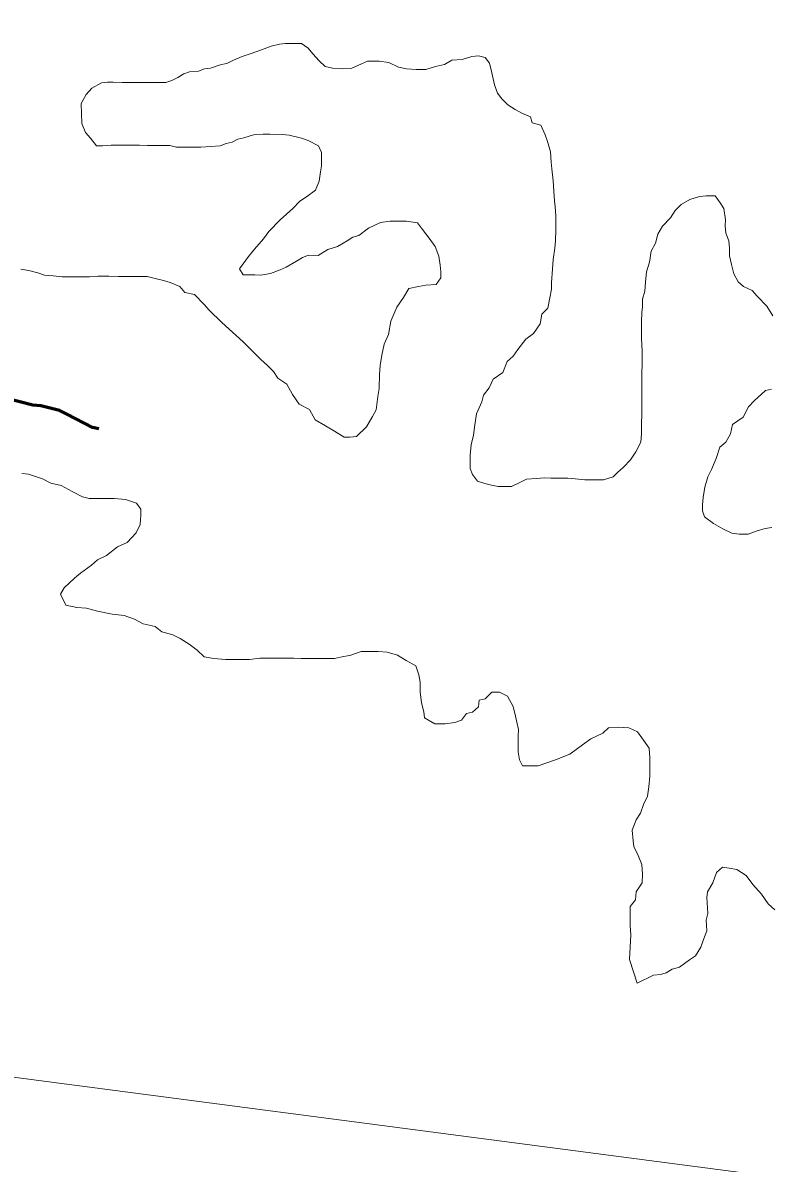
# Model space of a CAD drawing. Extents: x 553962 to 842807, y 8883888 to 9032388.
# Drawn here: x 803208.5 to 803460.6, y 9015600 to 9015985.3 of the extents above; entities that cross this region are included whole.
import ezdxf

# ---------------------------------------------------------------- set-up
doc = ezdxf.new("R2010")
doc.units = 0
doc.header["$LTSCALE"] = 20
doc.linetypes.add('LONG_DASH_SHORT_DASH', pattern=[9.9, 6, -1.2, 1.5, -1.2])
for name, color, linetype, lineweight in [('23', 7, 'Continuous', 13), ('25', 7, 'Continuous', 13), ('7', 7, 'LONG_DASH_SHORT_DASH', 60), ('8', 7, 'Continuous', 13)]:
    doc.layers.add(name, color=color, linetype=linetype, lineweight=lineweight)

msp = doc.modelspace()

# ---------------------------------------------------------------- linework, layer by layer
at = {"layer": '23'}
for points in [[(803316.36, 9015969.65), (803313.11, 9015969.92), (803310.61, 9015970.44), (803308.62, 9015972.45), (803306.39, 9015974.72), (803304.9, 9015976.73), (803302.67, 9015978.25), (803299.41, 9015978.27), (803297.16, 9015978.29), (803295.16, 9015978.05), (803292.4, 9015977.32), (803289.14, 9015976.09), (803285.63, 9015974.86), (803282.62, 9015973.88), (803279.61, 9015972.64), (803277.6, 9015971.66), (803274.85, 9015970.92), (803271.84, 9015969.94), (803269.84, 9015969.7), (803267.83, 9015968.97), (803264.83, 9015968.74), (803262.82, 9015968), (803260.81, 9015966.76), (803258.8, 9015965.77), (803256.8, 9015965.04), (803254.79, 9015965.05), (803252.79, 9015965.06), (803250.29, 9015965.08), (803247.04, 9015965.1), (803244.04, 9015965.12), (803242.04, 9015965.13), (803239.04, 9015965.15), (803237.04, 9015965.17), (803235.04, 9015964.93), (803231.76, 9015963.19), (803229.85, 9015961.07), (803228.23, 9015958.02)], [(803417.68, 9015874.34), (803417.64, 9015870.09), (803417.62, 9015866.83), (803417.59, 9015863.08), (803417.57, 9015859.82), (803417.52, 9015853.32), (803417.49, 9015849.56), (803417.46, 9015846.56), (803417.19, 9015843.55), (803415.52, 9015840.37), (803413.7, 9015837.65), (803411.34, 9015835.11), (803409.35, 9015833.3), (803407.89, 9015831.84), (803404.59, 9015830.87), (803401.34, 9015830.89), (803398.34, 9015830.91), (803395.09, 9015831.18), (803392.59, 9015831.45), (803389.59, 9015831.47), (803386.84, 9015831.49), (803384.84, 9015831.5), (803381.83, 9015831.27), (803378.58, 9015831.04), (803376.57, 9015830.05), (803373.56, 9015828.57), (803371.06, 9015828.59), (803369.06, 9015828.6), (803366.81, 9015829.12), (803364.56, 9015829.63), (803362.07, 9015830.4), (803360.33, 9015832.66), (803359.6, 9015834.67), (803359.62, 9015836.92), (803359.63, 9015839.18), (803359.91, 9015842.68), (803360.68, 9015845.93), (803361.21, 9015849.43), (803361.74, 9015853.18), (803363.52, 9015857.18), (803364.04, 9015859.43), (803366.06, 9015861.92), (803367.33, 9015864.91), (803370.6, 9015867.14), (803372.13, 9015870.89), (803374.14, 9015872.63), (803375.66, 9015874.87), (803378.44, 9015878.36), (803380.96, 9015880.34), (803383.23, 9015883.58), (803383.76, 9015886.84), (803385.77, 9015888.82), (803386.55, 9015892.32), (803387.07, 9015895.33), (803387.09, 9015897.58), (803387.37, 9015902.08), (803387.65, 9015905.34), (803388.18, 9015909.09), (803388.45, 9015911.59), (803388.48, 9015915.34), (803388.49, 9015917.85), (803388.51, 9015920.1), (803388.28, 9015923.11), (803388.05, 9015925.11), (803387.82, 9015928.37), (803387.6, 9015931.87), (803387.37, 9015933.88), (803387.13, 9015935.88), (803386.9, 9015938.14), (803386.67, 9015941.64), (803385.7, 9015945.16), (803384.97, 9015947.41), (803383.49, 9015950.68), (803380.5, 9015951.45), (803380.01, 9015953.45), (803377.02, 9015954.73), (803374.78, 9015955.99), (803372.29, 9015957.51), (803370.3, 9015959.53), (803368.82, 9015961.54), (803367.84, 9015964.3), (803366.87, 9015968.31), (803366.14, 9015971.57), (803364.66, 9015973.58), (803362.41, 9015974.1), (803360.16, 9015973.86), (803356.9, 9015972.88), (803353.4, 9015972.66), (803350.88, 9015971.17), (803347.88, 9015970.44), (803344.62, 9015969.46), (803341.37, 9015969.48), (803338.12, 9015969.75), (803335.37, 9015970.27), (803332.13, 9015971.8), (803328.88, 9015972.32), (803326.88, 9015972.33), (803324.88, 9015972.34), (803322.87, 9015971.36), (803319.61, 9015969.88), (803316.36, 9015969.65)], [(803228.23, 9015958.02), (803228.43, 9015951.26), (803229.65, 9015948.25), (803231.39, 9015946.24), (803233.37, 9015943.72), (803235.37, 9015943.71), (803238.38, 9015943.94), (803240.38, 9015943.92), (803243.88, 9015943.9), (803247.88, 9015943.87), (803250.63, 9015943.86), (803252.88, 9015943.84), (803255.13, 9015943.83), (803258.13, 9015943.81), (803260.38, 9015943.29), (803262.38, 9015943.28), (803265.88, 9015943.25), (803268.63, 9015943.24), (803271.89, 9015943.46), (803275.14, 9015943.69), (803277.14, 9015944.43), (803279.15, 9015944.92), (803281.16, 9015945.91), (803283.16, 9015946.39), (803286.42, 9015947.37), (803289.68, 9015947.6), (803291.93, 9015947.59), (803296.18, 9015947.56), (803298.43, 9015947.3), (803302.67, 9015946.26), (803304.92, 9015945.5), (803308.4, 9015943.72), (803309.39, 9015941.46), (803309.37, 9015939.46), (803309.35, 9015936.96), (803309.09, 9015934.96), (803308.56, 9015931.71), (803307.29, 9015928.71), (803304.27, 9015926.48), (803302.01, 9015924.99), (803299.71, 9015922.57), (803295.45, 9015918.7), (803291.58, 9015914.81), (803289.74, 9015912.32), (803286.71, 9015908.83), (803284.69, 9015906.34), (803281.66, 9015902.11), (803282.89, 9015900.1), (803284.9, 9015900.08), (803286.9, 9015900.07), (803288.9, 9015900.06), (803292.15, 9015900.54), (803295.41, 9015901.76), (803297.42, 9015902.75), (803300.94, 9015904.73), (803302.95, 9015905.97), (803304.95, 9015906.71), (803308.2, 9015906.69), (803311.47, 9015908.67), (803314.73, 9015909.65), (803318, 9015911.63), (803320.01, 9015912.87), (803322.01, 9015913.36), (803325.28, 9015915.84), (803329.3, 9015917.81), (803332.55, 9015918.29), (803335.8, 9015918.27), (803338.06, 9015918.26), (803341.8, 9015917.73), (803343.54, 9015915.47), (803345.77, 9015912.45), (803347.74, 9015909.68), (803348.97, 9015906.42), (803349.45, 9015903.41), (803349.68, 9015901.16), (803349.67, 9015899.15), (803348.15, 9015896.91), (803344.64, 9015896.68), (803342.14, 9015896.2), (803338.88, 9015895.47), (803337.11, 9015892.48), (803334.83, 9015889.24), (803332.8, 9015884.49), (803332.01, 9015879.99), (803330.49, 9015876.75), (803329.71, 9015873), (803329.18, 9015869.5), (803328.91, 9015866.49), (803328.87, 9015861.74), (803328.35, 9015858.99), (803327.82, 9015854.48), (803326.55, 9015852.24), (803324.52, 9015848.75), (803321.25, 9015845.52), (803318.99, 9015845.28), (803316.99, 9015845.29), (803313.76, 9015847.32), (803310.77, 9015849.09), (803307.28, 9015851.12), (803305.31, 9015854.63), (803301.82, 9015856.41)], [(803461.79, 9015886.32), (803459.81, 9015889.59), (803456.58, 9015892.86), (803454.85, 9015894.88), (803451.86, 9015896.15), (803450.06, 9015897.79), (803448.61, 9015900.45), (803447.88, 9015903.6), (803447.15, 9015906.5), (803447.15, 9015909.17), (803446.91, 9015911.59), (803445.94, 9015914.25), (803445.76, 9015916.72), (803445.78, 9015918.72), (803445.3, 9015922.48), (803444.07, 9015924.49), (803442.34, 9015926.76), (803439.34, 9015926.78), (803437.08, 9015926.54), (803433.82, 9015925.56), (803430.81, 9015923.83), (803428.79, 9015921.84), (803427.27, 9015919.34), (803424.5, 9015916.61), (803422.98, 9015913.86), (803422.21, 9015910.87), (803420.68, 9015908.12), (803420.16, 9015904.37), (803419.13, 9015901.12), (803418.85, 9015897.62), (803418.58, 9015894.62), (803417.81, 9015891.87), (803417.79, 9015889.36), (803417.52, 9015887.36), (803417.5, 9015884.36), (803417.48, 9015881.61), (803417.46, 9015878.6), (803417.68, 9015874.34)], [(803301.82, 9015856.41), (803299.59, 9015859.68), (803297.62, 9015863.2), (803294.63, 9015865.22), (803293.15, 9015867.48), (803291.16, 9015869.5), (803288.93, 9015871.52), (803282.86, 9015877.48), (803275.7, 9015884.06), (803271.46, 9015888.14), (803269.73, 9015890.15), (803266.5, 9015893.43), (803263.26, 9015894.2), (803261.52, 9015896.22), (803258.28, 9015897.49), (803256.04, 9015898.26), (803252.79, 9015899.03), (803250.54, 9015899.54), (803248.29, 9015899.56), (803246.29, 9015899.57), (803243.79, 9015899.59), (803240.79, 9015899.61), (803237.54, 9015899.63), (803233.79, 9015899.66), (803231.03, 9015899.42), (803227.78, 9015899.44), (803224.53, 9015899.47), (803221.78, 9015899.48), (803218.78, 9015899.75), (803215.78, 9015900.02), (803213.54, 9015900.79), (803210.54, 9015901.56), (803207.79, 9015902.08)], [(803461.49, 9015814.72), (803459.24, 9015814.48), (803456.23, 9015813.5), (803453.47, 9015812.52), (803450.47, 9015812.54), (803447.97, 9015812.81), (803444.98, 9015814.33), (803441.74, 9015816.1), (803438.76, 9015818.38), (803438.02, 9015820.38), (803438.04, 9015822.39), (803438.31, 9015824.89), (803438.84, 9015828.39), (803439.86, 9015831.89), (803441.13, 9015834.38), (803442.66, 9015838.13), (803443.94, 9015841.88), (803445.96, 9015843.61), (803447.48, 9015846.36), (803448.25, 9015849.61), (803451.77, 9015852.09), (803453.55, 9015855.58), (803455.56, 9015857.57), (803459.34, 9015861.05), (803461.35, 9015861.54)]]:
    msp.add_lwpolyline(points, dxfattribs=at)
at = {"layer": '25'}
for points in [[(803316.36, 9015969.65), (803313.11, 9015969.92), (803310.61, 9015970.44), (803308.62, 9015972.45), (803306.39, 9015974.72), (803304.9, 9015976.73), (803302.67, 9015978.25), (803299.41, 9015978.27), (803297.16, 9015978.29), (803295.16, 9015978.05), (803292.4, 9015977.32), (803289.14, 9015976.09), (803285.63, 9015974.86), (803282.62, 9015973.88), (803279.61, 9015972.64), (803277.6, 9015971.66), (803274.85, 9015970.92), (803271.84, 9015969.94), (803269.84, 9015969.7), (803267.83, 9015968.97), (803264.83, 9015968.74), (803262.82, 9015968), (803260.81, 9015966.76), (803258.8, 9015965.77), (803256.8, 9015965.04), (803254.79, 9015965.05), (803252.79, 9015965.06), (803250.29, 9015965.08), (803247.04, 9015965.1), (803244.04, 9015965.12), (803242.04, 9015965.13), (803239.04, 9015965.15), (803237.04, 9015965.17), (803235.04, 9015964.93), (803231.76, 9015963.19), (803229.85, 9015961.07), (803228.23, 9015958.02)], [(803417.68, 9015874.34), (803417.64, 9015870.09), (803417.62, 9015866.83), (803417.59, 9015863.08), (803417.57, 9015859.82), (803417.52, 9015853.32), (803417.49, 9015849.56), (803417.46, 9015846.56), (803417.19, 9015843.55), (803415.52, 9015840.37), (803413.7, 9015837.65), (803411.34, 9015835.11), (803409.35, 9015833.3), (803407.89, 9015831.84), (803404.59, 9015830.87), (803401.34, 9015830.89), (803398.34, 9015830.91), (803395.09, 9015831.18), (803392.59, 9015831.45), (803389.59, 9015831.47), (803386.84, 9015831.49), (803384.84, 9015831.5), (803381.83, 9015831.27), (803378.58, 9015831.04), (803376.57, 9015830.05), (803373.56, 9015828.57), (803371.06, 9015828.59), (803369.06, 9015828.6), (803366.81, 9015829.12), (803364.56, 9015829.63), (803362.07, 9015830.4), (803360.33, 9015832.66), (803359.6, 9015834.67), (803359.62, 9015836.92), (803359.63, 9015839.18), (803359.91, 9015842.68), (803360.68, 9015845.93), (803361.21, 9015849.43), (803361.74, 9015853.18), (803363.52, 9015857.18), (803364.04, 9015859.43), (803366.06, 9015861.92), (803367.33, 9015864.91), (803370.6, 9015867.14), (803372.13, 9015870.89), (803374.14, 9015872.63), (803375.66, 9015874.87), (803378.44, 9015878.36), (803380.96, 9015880.34), (803383.23, 9015883.58), (803383.76, 9015886.84), (803385.77, 9015888.82), (803386.55, 9015892.32), (803387.07, 9015895.33), (803387.09, 9015897.58), (803387.37, 9015902.08), (803387.65, 9015905.34), (803388.18, 9015909.09), (803388.45, 9015911.59), (803388.48, 9015915.34), (803388.49, 9015917.85), (803388.51, 9015920.1), (803388.28, 9015923.11), (803388.05, 9015925.11), (803387.82, 9015928.37), (803387.6, 9015931.87), (803387.37, 9015933.88), (803387.13, 9015935.88), (803386.9, 9015938.14), (803386.67, 9015941.64), (803385.7, 9015945.16), (803384.97, 9015947.41), (803383.49, 9015950.68), (803380.5, 9015951.45), (803380.01, 9015953.45), (803377.02, 9015954.73), (803374.78, 9015955.99), (803372.29, 9015957.51), (803370.3, 9015959.53), (803368.82, 9015961.54), (803367.84, 9015964.3), (803366.87, 9015968.31), (803366.14, 9015971.57), (803364.66, 9015973.58), (803362.41, 9015974.1), (803360.16, 9015973.86), (803356.9, 9015972.88), (803353.4, 9015972.66), (803350.88, 9015971.17), (803347.88, 9015970.44), (803344.62, 9015969.46), (803341.37, 9015969.48), (803338.12, 9015969.75), (803335.37, 9015970.27), (803332.13, 9015971.8), (803328.88, 9015972.32), (803326.88, 9015972.33), (803324.88, 9015972.34), (803322.87, 9015971.36), (803319.61, 9015969.88), (803316.36, 9015969.65)], [(803228.23, 9015958.02), (803228.43, 9015951.26), (803229.65, 9015948.25), (803231.39, 9015946.24), (803233.37, 9015943.72), (803235.37, 9015943.71), (803238.38, 9015943.94), (803240.38, 9015943.92), (803243.88, 9015943.9), (803247.88, 9015943.87), (803250.63, 9015943.86), (803252.88, 9015943.84), (803255.13, 9015943.83), (803258.13, 9015943.81), (803260.38, 9015943.29), (803262.38, 9015943.28), (803265.88, 9015943.25), (803268.63, 9015943.24), (803271.89, 9015943.46), (803275.14, 9015943.69), (803277.14, 9015944.43), (803279.15, 9015944.92), (803281.16, 9015945.91), (803283.16, 9015946.39), (803286.42, 9015947.37), (803289.68, 9015947.6), (803291.93, 9015947.59), (803296.18, 9015947.56), (803298.43, 9015947.3), (803302.67, 9015946.26), (803304.92, 9015945.5), (803308.4, 9015943.72), (803309.39, 9015941.46), (803309.37, 9015939.46), (803309.35, 9015936.96), (803309.09, 9015934.96), (803308.56, 9015931.71), (803307.29, 9015928.71), (803304.27, 9015926.48), (803302.01, 9015924.99), (803299.71, 9015922.57), (803295.45, 9015918.7), (803291.58, 9015914.81), (803289.74, 9015912.32), (803286.71, 9015908.83), (803284.69, 9015906.34), (803281.66, 9015902.11), (803282.89, 9015900.1), (803284.9, 9015900.08), (803286.9, 9015900.07), (803288.9, 9015900.06), (803292.15, 9015900.54), (803295.41, 9015901.76), (803297.42, 9015902.75), (803300.94, 9015904.73), (803302.95, 9015905.97), (803304.95, 9015906.71), (803308.2, 9015906.69), (803311.47, 9015908.67), (803314.73, 9015909.65), (803318, 9015911.63), (803320.01, 9015912.87), (803322.01, 9015913.36), (803325.28, 9015915.84), (803329.3, 9015917.81), (803332.55, 9015918.29), (803335.8, 9015918.27), (803338.06, 9015918.26), (803341.8, 9015917.73), (803343.54, 9015915.47), (803345.77, 9015912.45), (803347.74, 9015909.68), (803348.97, 9015906.42), (803349.45, 9015903.41), (803349.68, 9015901.16), (803349.67, 9015899.15), (803348.15, 9015896.91), (803344.64, 9015896.68), (803342.14, 9015896.2), (803338.88, 9015895.47), (803337.11, 9015892.48), (803334.83, 9015889.24), (803332.8, 9015884.49), (803332.01, 9015879.99), (803330.49, 9015876.75), (803329.71, 9015873), (803329.18, 9015869.5), (803328.91, 9015866.49), (803328.87, 9015861.74), (803328.35, 9015858.99), (803327.82, 9015854.48), (803326.55, 9015852.24), (803324.52, 9015848.75), (803321.25, 9015845.52), (803318.99, 9015845.28), (803316.99, 9015845.29), (803313.76, 9015847.32), (803310.77, 9015849.09), (803307.28, 9015851.12), (803305.31, 9015854.63), (803301.82, 9015856.41)], [(803461.79, 9015886.32), (803459.81, 9015889.59), (803456.58, 9015892.86), (803454.85, 9015894.88), (803451.86, 9015896.15), (803450.06, 9015897.79), (803448.61, 9015900.45), (803447.88, 9015903.6), (803447.15, 9015906.5), (803447.15, 9015909.17), (803446.91, 9015911.59), (803445.94, 9015914.25), (803445.76, 9015916.72), (803445.78, 9015918.72), (803445.3, 9015922.48), (803444.07, 9015924.49), (803442.34, 9015926.76), (803439.34, 9015926.78), (803437.08, 9015926.54), (803433.82, 9015925.56), (803430.81, 9015923.83), (803428.79, 9015921.84), (803427.27, 9015919.34), (803424.5, 9015916.61), (803422.98, 9015913.86), (803422.21, 9015910.87), (803420.68, 9015908.12), (803420.16, 9015904.37), (803419.13, 9015901.12), (803418.85, 9015897.62), (803418.58, 9015894.62), (803417.81, 9015891.87), (803417.79, 9015889.36), (803417.52, 9015887.36), (803417.5, 9015884.36), (803417.48, 9015881.61), (803417.46, 9015878.6), (803417.68, 9015874.34)], [(803301.82, 9015856.41), (803299.59, 9015859.68), (803297.62, 9015863.2), (803294.63, 9015865.22), (803293.15, 9015867.48), (803291.16, 9015869.5), (803288.93, 9015871.52), (803282.86, 9015877.48), (803275.7, 9015884.06), (803271.46, 9015888.14), (803269.73, 9015890.15), (803266.5, 9015893.43), (803263.26, 9015894.2), (803261.52, 9015896.22), (803258.28, 9015897.49), (803256.04, 9015898.26), (803252.79, 9015899.03), (803250.54, 9015899.54), (803248.29, 9015899.56), (803246.29, 9015899.57), (803243.79, 9015899.59), (803240.79, 9015899.61), (803237.54, 9015899.63), (803233.79, 9015899.66), (803231.03, 9015899.42), (803227.78, 9015899.44), (803224.53, 9015899.47), (803221.78, 9015899.48), (803218.78, 9015899.75), (803215.78, 9015900.02), (803213.54, 9015900.79), (803210.54, 9015901.56), (803207.79, 9015902.08)], [(803461.49, 9015814.72), (803459.24, 9015814.48), (803456.23, 9015813.5), (803453.47, 9015812.52), (803450.47, 9015812.54), (803447.97, 9015812.81), (803444.98, 9015814.33), (803441.74, 9015816.1), (803438.76, 9015818.38), (803438.02, 9015820.38), (803438.04, 9015822.39), (803438.31, 9015824.89), (803438.84, 9015828.39), (803439.86, 9015831.89), (803441.13, 9015834.38), (803442.66, 9015838.13), (803443.94, 9015841.88), (803445.96, 9015843.61), (803447.48, 9015846.36), (803448.25, 9015849.61), (803451.77, 9015852.09), (803453.55, 9015855.58), (803455.56, 9015857.57), (803459.34, 9015861.05), (803461.35, 9015861.54)], [(803208.19, 9015833.02), (803210.44, 9015832.76), (803215.18, 9015831.22), (803217.92, 9015829.7), (803221.42, 9015828.93), (803225.15, 9015826.9), (803228.64, 9015825.12), (803230.89, 9015824.61), (803233.64, 9015824.59), (803236.14, 9015824.57), (803239.39, 9015824.55), (803243.14, 9015824.28), (803246.88, 9015823), (803248.37, 9015820.99), (803248.35, 9015818.98), (803248.08, 9015815.73), (803246.8, 9015812.99), (803243.78, 9015809.75), (803240.52, 9015808.27), (803236.74, 9015805.29), (803233.73, 9015803.81), (803231.72, 9015802.07), (803227.94, 9015799.34), (803225.93, 9015797.6), (803222.4, 9015794.37), (803221.25, 9015792.25), (803221.25, 9015792.25), (803221.25, 9015792.25), (803223, 9015788.51), (803226.73, 9015787.76), (803229.97, 9015787.52), (803233.71, 9015786.52), (803238.7, 9015785.52), (803242.68, 9015785.02), (803246.17, 9015783.78), (803249.16, 9015782.28), (803253.15, 9015781.29), (803255.4, 9015779.54), (803259.13, 9015778.55), (803261.63, 9015777.3), (803264.62, 9015775.31)], [(803264.62, 9015775.31), (803267.36, 9015773.32), (803269.75, 9015771.03), (803272.99, 9015770.5), (803276.99, 9015770.23), (803279.74, 9015770.21), (803283, 9015770.19), (803285, 9015770.18), (803288.5, 9015770.65), (803290.5, 9015770.64), (803294.75, 9015770.61), (803296.75, 9015770.6), (803300.01, 9015770.58), (803302.51, 9015770.56), (803306.26, 9015770.54), (803308.76, 9015770.52), (803313.76, 9015770.48), (803315.77, 9015770.97), (803319.27, 9015771.7), (803322.78, 9015772.93), (803326.54, 9015772.9), (803328.54, 9015772.89), (803331.54, 9015772.62), (803335.03, 9015771.6), (803338.02, 9015769.82), (803341.26, 9015768.05), (803342.23, 9015765.04), (803342.71, 9015762.53), (803342.69, 9015759.28), (803343.16, 9015755.52), (803343.89, 9015752.51), (803344.12, 9015750.51), (803347.61, 9015748.48), (803351.11, 9015748.46), (803354.36, 9015748.94), (803356.62, 9015749.67), (803358.39, 9015751.91), (803360.39, 9015752.4), (803362.41, 9015754.14), (803362.68, 9015756.39), (803364.68, 9015756.88), (803366.95, 9015759.12), (803369.45, 9015759.1), (803372.19, 9015757.83), (803374.16, 9015754.31), (803374.89, 9015751.05), (803375.38, 9015749.05), (803375.86, 9015746.54), (803375.84, 9015744.29), (803375.82, 9015741.03), (803375.8, 9015739.03), (803376.28, 9015736.27), (803377.26, 9015734.26), (803379.52, 9015734.25), (803382.52, 9015734.23), (803388.41, 9015736.3), (803388.41, 9015736.3), (803388.41, 9015736.3), (803393.3, 9015738.16), (803397.58, 9015741.39), (803400.34, 9015743.38), (803404.36, 9015745.35), (803406.37, 9015747.09), (803409.63, 9015747.32), (803413.13, 9015747.05), (803416.12, 9015745.77), (803417.6, 9015743.76), (803420.08, 9015740.24), (803420.3, 9015736.98), (803420.28, 9015733.48), (803420.26, 9015730.73), (803419.98, 9015727.22), (803419.45, 9015723.97), (803418.18, 9015721.23), (803417.16, 9015718.23), (803415.64, 9015715.98), (803414.36, 9015712.49), (803414.59, 9015708.98), (803414.82, 9015706.98), (803416.3, 9015703.96), (803417.53, 9015700.95), (803417.75, 9015697.7), (803417.73, 9015694.69), (803415.71, 9015691.7), (803415.44, 9015688.95), (803413.67, 9015686.71), (803413.64, 9015683.45), (803413.62, 9015680.2), (803413.85, 9015677.19), (803413.43, 9015668.85), (803413.43, 9015668.85), (803416.05, 9015660.86), (803416.05, 9015660.86)], [(803416.05, 9015660.86), (803421.57, 9015663.58), (803423.83, 9015663.82), (803425.83, 9015664.3), (803427.84, 9015665.54), (803430.35, 9015666.28), (803433.62, 9015668.76), (803435.75, 9015670.11), (803437.54, 9015672.97), (803438.44, 9015675.65), (803439.51, 9015678.51), (803439.33, 9015682.08), (803439.87, 9015684.4), (803439.53, 9015689.75), (803439.53, 9015689.75), (803439.8, 9015691.75), (803441.57, 9015694.74), (803442.85, 9015698.24), (803444.86, 9015699.98), (803447.11, 9015699.71), (803449.61, 9015699.2), (803452.84, 9015697.17), (803455.07, 9015694.15), (803458.05, 9015690.88), (803460.27, 9015687.61), (803462.51, 9015685.59)]]:
    msp.add_lwpolyline(points, dxfattribs=at)
at = {"layer": '7'}
msp.add_lwpolyline([(803234.11, 9015848.1), (803232.03, 9015848.52), (803223.31, 9015853.07), (803220.82, 9015854.34), (803214.58, 9015855.87), (803211.83, 9015856.14), (803198.6, 9015859.46)], dxfattribs=at)
at = {"layer": '8'}
msp.add_lwpolyline([(805949.96, 9014683.49), (805075.1, 9014560.95), (803898.19, 9015538.22), (803022.21, 9015653.12), (801641.07, 9016894.94), (801019.92, 9016842.42), (800495.01, 9017157.53), (800005.09, 9016711.13), (799865.12, 9016868.68), (799658.86, 9016834.65), (799912.91, 9017234.09), (800045.16, 9018248.47), (800853.48, 9018666.68), (801389.4, 9019718.18), (802864.91, 9020198.66), (804512.59, 9022148.37), (804596.1, 9023011.85)], dxfattribs=at)

doc.saveas('drawing.dxf')
